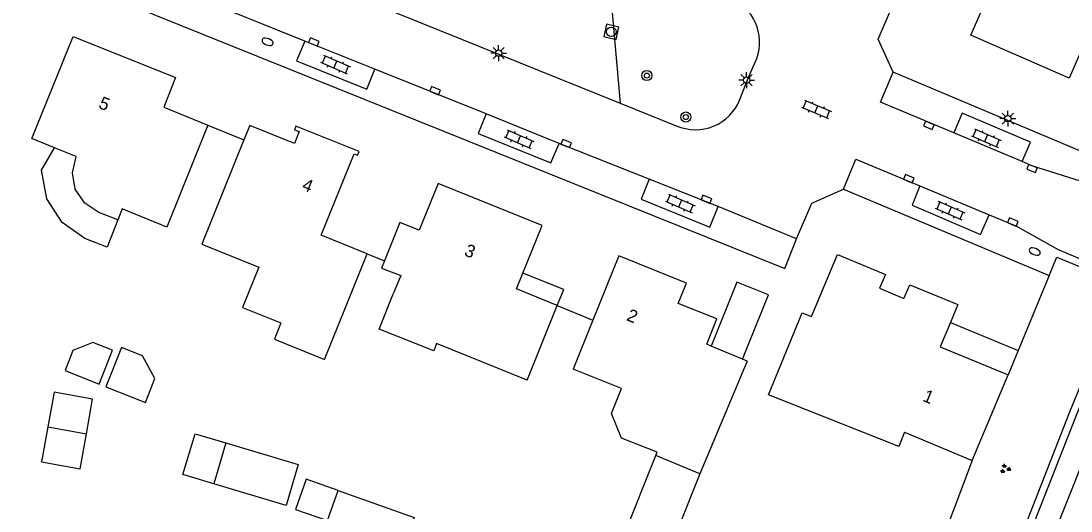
# Model space of a CAD drawing. Extents: x 124000 to 128010, y 398999 to 403000.
# Drawn here: x 126542.3 to 126625.2, y 399372.3 to 399411 of the extents above; entities that cross this region are included whole.
import ezdxf

# ---------------------------------------------------------------- set-up
doc = ezdxf.new("R2010")
doc.units = 0
for name, color, linetype in [('gg-afsc-erfafscheiding', 7, 'Continuous'), ('gg-afsc-hekwerk', 7, 'Continuous'), ('gg-afsc-muur', 7, 'Continuous'), ('gg-anno-huisnummerreeks BGT', 7, 'Continuous'), ('gg-bbg-gedigitaliseerde bebouwing', 7, 'Continuous'), ('gg-bbg-gedigitaliseerde bijgebouw', 7, 'Continuous'), ('gg-bbg-hoofdgebouw', 7, 'Continuous'), ('gg-bbg-luifel en loopbrug', 7, 'Continuous'), ('gg-knt-verharding', 7, 'Continuous'), ('gg-knt-verharding nz', 7, 'Continuous'), ('gt-grn-groengrens', 7, 'Continuous'), ('gt-symb-boom', 7, 'Continuous'), ('gt-symb-brandkraan', 7, 'Continuous'), ('gt-symb-groenvak', 7, 'Continuous'), ('gt-symb-klinker verharding', 7, 'Continuous'), ('gt-symb-kolk', 7, 'Continuous'), ('gt-symb-lichtmast', 7, 'Continuous'), ('gt-symb-rioolschacht', 7, 'Continuous')]:
    doc.layers.add(name, color=color, linetype=linetype)

# ---------------------------------------------------------------- blocks, each defined once
blk = doc.blocks.new('gt0-KOLK')
at = {"layer": 'gt-symb-kolk'}
blk.add_lwpolyline([(0, 0), (0.375, 0), (0.375, 0.4), (-0.375, 0.4), (-0.375, 0), (0, 0)], dxfattribs=at)
blk = doc.blocks.new('gt0-KL1')
at = {"layer": 'gt-symb-klinker verharding'}
for p, q in [((-1.15, 0.3), (1.15, 0.3)), ((-1, -0.3), (-1, 0.3)), ((-0.5, 0.3), (-0.5, 0.45)), ((0, -0.3), (0, 0.3)), ((0.5, 0.3), (0.5, 0.45)), ((1, -0.3), (1, 0.3)), ((-1.15, -0.3), (1.15, -0.3)), ((-0.5, -0.45), (-0.5, -0.3)), ((0.5, -0.45), (0.5, -0.3))]:
    blk.add_line(p, q, dxfattribs=at)
blk = doc.blocks.new('gt0-LMAST')
at = {"layer": 'gt-symb-lichtmast'}
for p, q in [((-0.182, 0.173), (-0.447, 0.438)), ((-0.005, 0.246), (-0.005, 0.621)), ((0.172, 0.173), (0.437, 0.438)), ((-0.255, -0.004), (-0.63, -0.004)), ((-0.182, -0.181), (-0.447, -0.446)), ((-0.005, -0.254), (-0.005, -0.629)), ((0.437, -0.446), (0.172, -0.181)), ((0.245, -0.004), (0.62, -0.004))]:
    blk.add_line(p, q, dxfattribs=at)
blk.add_circle((-0.005, -0.004), 0.25, dxfattribs=at)
blk = doc.blocks.new('gt0-GRVAK')
at = {"layer": 'gt-symb-groenvak'}
for p, q in [((-0.11, 0.189), (-0.228, 0.24)), ((-0.182, 0.153), (0.088, 0.153)), ((-0.091, 0.211), (-0.156, 0.322)), ((-0.047, 0.214), (-0.047, 0.393)), ((-0.004, 0.211), (0.061, 0.322)), ((0.015, 0.189), (0.133, 0.24)), ((0.262, -0.052), (0.197, 0.059)), ((0.305, -0.049), (0.305, 0.13)), ((0.349, -0.052), (0.414, 0.059)), ((-0.245, -0.228), (-0.363, -0.177)), ((-0.318, -0.264), (-0.047, -0.264)), ((-0.226, -0.206), (-0.291, -0.095)), ((-0.183, -0.203), (-0.183, -0.024)), ((-0.139, -0.206), (-0.074, -0.095)), ((-0.12, -0.228), (-0.002, -0.177)), ((0.243, -0.074), (0.125, -0.023)), ((0.17, -0.11), (0.441, -0.11)), ((0.368, -0.074), (0.486, -0.023))]:
    blk.add_line(p, q, dxfattribs=at)
blk = doc.blocks.new('gt0-BR')
at = {"layer": 'gt-symb-brandkraan'}
for centre, radius, start, end in [((-0.244, 0), 0.206, 107.56694, 252.43307), ((0.599, -2.664), 3, 106.89205, 107.56694), ((0, -0.691), 0.938, 73.10799, 106.89205), ((-0.599, -2.664), 3, 72.43309, 73.10799), ((0.244, 0), 0.206, 287.56695, 72.43309), ((0.599, 2.664), 3, 252.43307, 253.10797), ((0, 0.691), 0.938, 253.10797, 286.89206), ((-0.599, 2.664), 3, 286.89206, 287.56695)]:
    blk.add_arc(centre, radius, start, end, dxfattribs=at)
blk = doc.blocks.new('gt0-BOOM')
at = {"layer": 'gt-symb-boom'}
for radius in [0.4, 0.2]:
    blk.add_circle((0, 0), radius, dxfattribs=at)
blk = doc.blocks.new('gt0-RS')
at = {"layer": 'gt-symb-rioolschacht'}
blk.add_lwpolyline([(-0.5, -0.5), (0.5, -0.5), (0.5, 0.5), (-0.5, 0.5)], close=True, dxfattribs=at)
blk.add_circle((0, 0), 0.375, dxfattribs=at)

msp = doc.modelspace()

# ---------------------------------------------------------------- linework, layer by layer
at = {"layer": 'gg-afsc-erfafscheiding'}
for p, q in [((126557.02, 399402.797), (126559.868, 399401.638)), ((126623.501, 399390.908), (126621.043, 399384.979))]:
    msp.add_line(p, q, dxfattribs=at)
at = {"layer": 'gg-afsc-hekwerk'}
for p, q in [((126569.613, 399392.625), (126570.962, 399392.08)), ((126584.626, 399388.535), (126587.433, 399387.377))]:
    msp.add_line(p, q, dxfattribs=at)
at = {"layer": 'gg-afsc-muur'}
msp.add_line((126617.408, 399376.287), (126611.491, 399360.653), dxfattribs=at)
at = {"layer": 'gg-bbg-gedigitaliseerde bebouwing'}
for points in [[(126575.091, 399385.522), (126574.862, 399384.948), (126570.562, 399386.661), (126571.696, 399389.508)], [(126612.059, 399378.53), (126611.601, 399377.389), (126601.324, 399381.483), (126603.985, 399387.959)]]:
    msp.add_lwpolyline(points, dxfattribs=at)
at = {"layer": 'gg-bbg-gedigitaliseerde bijgebouw'}
for p, q in [((126544.376, 399378.926), (126547.414, 399378.376)), ((126558.447, 399377.661), (126557.481, 399374.438)), ((126557.481, 399374.438), (126555.044, 399375.168)), ((126566.466, 399371.521), (126567.305, 399373.899)), ((126563.948, 399372.409), (126566.466, 399371.521))]:
    msp.add_line(p, q, dxfattribs=at)
for points in [[(126549.491, 399384.994), (126547.938, 399385.61), (126546.36, 399384.968), (126545.731, 399383.384), (126548.427, 399382.314), (126549.491, 399384.994)], [(126550.201, 399385.227), (126548.964, 399382.111), (126552.08, 399380.874), (126552.833, 399382.771), (126551.86, 399384.568), (126550.201, 399385.227)], [(126547.414, 399378.376), (126547.913, 399381.131), (126544.875, 399381.68), (126544.376, 399378.926)], [(126555.044, 399375.168), (126556.01, 399378.391), (126558.447, 399377.661)], [(126567.305, 399373.899), (126564.787, 399374.787), (126563.948, 399372.409)]]:
    msp.add_lwpolyline(points, dxfattribs=at)
at = {"layer": 'gg-bbg-hoofdgebouw'}
for p, q in [((126559.868, 399401.638), (126556.544, 399393.391)), ((126582.239, 399382.632), (126584.626, 399388.535)), ((126587.433, 399387.377), (126585.878, 399383.513)), ((126582.239, 399382.632), (126575.091, 399385.522)), ((126599.271, 399384.284), (126596.789, 399385.323)), ((126599.615, 399384.14), (126595.881, 399375.22)), ((126599.615, 399384.14), (126599.271, 399384.284)), ((126617.408, 399376.287), (126620.25, 399383.065)), ((126612.059, 399378.53), (126617.408, 399376.287)), ((126595.881, 399375.22), (126592.413, 399376.672))]:
    msp.add_line(p, q, dxfattribs=at)
for points in [[(126626.18, 399409.048), (126625.066, 399406.512), (126617.312, 399409.917), (126618.431, 399412.489), (126617.837, 399412.753), (126619.359, 399416.173), (126619.953, 399415.909), (126621.594, 399419.702)], [(126544.911, 399401.013), (126543.108, 399401.734), (126546.366, 399409.815), (126554.455, 399406.56), (126553.524, 399404.22), (126557.02, 399402.797)], [(126557.02, 399402.797), (126553.761, 399394.741), (126550.238, 399396.174), (126549.901, 399395.307)], [(126569.613, 399392.625), (126565.958, 399394.101), (126568.575, 399400.544), (126568.852, 399400.417), (126568.97, 399400.717), (126563.977, 399402.72), (126563.862, 399402.432), (126564.234, 399402.286), (126563.853, 399401.342), (126560.325, 399402.771), (126559.868, 399401.638)], [(126549.901, 399395.307), (126548.391, 399395.895), (126547.284, 399396.629), (126546.543, 399397.746), (126546.312, 399399.042), (126546.613, 399400.333), (126544.911, 399401.013)], [(126581.903, 399391.102), (126583.42, 399394.854), (126575.209, 399398.189), (126573.702, 399394.498), (126572.175, 399395.092), (126570.962, 399392.08)], [(126556.544, 399393.391), (126561.052, 399391.574), (126559.762, 399388.374), (126562.787, 399387.152), (126562.271, 399385.873), (126566.239, 399384.271), (126569.613, 399392.625)], [(126596.789, 399385.323), (126596.445, 399385.467), (126597.238, 399387.469), (126594.185, 399388.687), (126594.841, 399390.295), (126589.48, 399392.463), (126587.433, 399387.377)], [(126603.985, 399387.959), (126604.701, 399387.674), (126606.777, 399392.574), (126610.545, 399390.998), (126610.094, 399389.919), (126612.01, 399389.079), (126612.476, 399390.18), (126616.278, 399388.606), (126615.686, 399387.19)], [(126570.962, 399392.08), (126570.727, 399391.496), (126572.253, 399390.906), (126571.696, 399389.508)], [(126584.626, 399388.535), (126581.403, 399389.864), (126581.903, 399391.102)], [(126615.686, 399387.19), (126614.886, 399385.278), (126620.25, 399383.065)], [(126592.413, 399376.672), (126592.525, 399376.939), (126589.688, 399378.035), (126588.896, 399380.003), (126589.691, 399381.979), (126585.878, 399383.513)]]:
    msp.add_lwpolyline(points, dxfattribs=at)
at = {"layer": 'gg-bbg-luifel en loopbrug'}
for p, q in [((126615.686, 399387.19), (126621.043, 399384.979)), ((126621.043, 399384.979), (126620.25, 399383.065)), ((126589.097, 399368.35), (126592.413, 399376.672)), ((126595.881, 399375.22), (126592.589, 399366.958))]:
    msp.add_line(p, q, dxfattribs=at)
for points in [[(126549.901, 399395.307), (126549.067, 399393.15), (126547.307, 399393.83), (126545.512, 399395.102), (126544.293, 399396.964), (126543.869, 399399.249), (126544.911, 399401.013)], [(126584.626, 399388.535), (126585.136, 399389.814), (126581.903, 399391.102)], [(126599.271, 399384.284), (126601.3, 399389.377), (126598.801, 399390.373), (126596.789, 399385.323)], [(126544.376, 399378.926), (126543.878, 399376.171), (126546.916, 399375.622), (126547.414, 399378.376)], [(126558.447, 399377.661), (126564.162, 399375.949), (126563.197, 399372.726), (126557.481, 399374.438)], [(126567.305, 399373.899), (126573.315, 399371.78), (126572.476, 399369.402), (126566.466, 399371.521)]]:
    msp.add_lwpolyline(points, dxfattribs=at)
at = {"layer": 'gg-knt-verharding'}
for p, q in [((126568.33, 399413.136), (126589.595, 399404.55)), ((126627.379, 399400.156), (126611.159, 399406.995)), ((126589.595, 399404.55), (126594.03, 399402.759)), ((126607.25, 399397.738), (126623.501, 399390.908)), ((126624.189, 399392.96), (126626.25, 399392.088))]:
    msp.add_line(p, q, dxfattribs=at)
for points in [[(126534.905, 399421.519), (126533.941, 399419.15), (126602.609, 399391.475), (126603.536, 399393.813)], [(126611.159, 399406.995), (126609.982, 399409.615), (126611.198, 399412.428)], [(126599.055, 399404.819), (126599.699, 399406.516), (126600.378, 399408.074)], [(126603.536, 399393.813), (126604.724, 399396.639), (126607.25, 399397.738)], [(126623.501, 399390.908), (126624.083, 399392.36), (126626.004, 399391.569)], [(126628.746, 399389.058), (126625.101, 399380.087), (126621.27, 399370.314), (126616.552, 399357.938), (126612.66, 399347.259), (126608.642, 399335.815), (126604.656, 399324.045)], [(126613.18, 399347.021), (126617.886, 399359.696), (126621.806, 399370.083), (126625.636, 399379.868), (126627.508, 399384.404), (126629.143, 399383.738)]]:
    msp.add_lwpolyline(points, dxfattribs=at)
for centre, radius, start, end in [((126596.832, 399409.367), 3.775, 339.96148, 67.97903), ((126595.543, 399406.227), 3.784, 246.43001, 338.15237)]:
    msp.add_arc(centre, radius, start, end, dxfattribs=at)
at = {"layer": 'gg-knt-verharding nz'}
for p, q in [((126564.686, 399409.453), (126555.415, 399413.219)), ((126570.219, 399407.222), (126564.686, 399409.453)), ((126578.992, 399403.687), (126570.219, 399407.222)), ((126584.766, 399401.36), (126578.992, 399403.687)), ((126621.346, 399399.915), (126615.946, 399402.19)), ((126591.871, 399398.53), (126584.766, 399401.36)), ((126597.332, 399396.356), (126591.871, 399398.53)), ((126613.281, 399397.997), (126618.737, 399395.717)), ((126603.536, 399393.813), (126597.332, 399396.356))]:
    msp.add_line(p, q, dxfattribs=at)
for points in [[(126564.686, 399409.453), (126564.031, 399407.895), (126569.579, 399405.654), (126570.219, 399407.222)], [(126615.946, 399402.19), (126610.156, 399404.63), (126611.159, 399406.995)], [(126578.992, 399403.687), (126578.382, 399402.149), (126584.12, 399399.816), (126584.766, 399401.36)], [(126621.346, 399399.915), (126622.003, 399401.466), (126616.612, 399403.742), (126615.946, 399402.19)], [(126607.25, 399397.738), (126608.21, 399400.116), (126613.281, 399397.997)], [(126626.46, 399398.218), (126622.202, 399399.554), (126621.346, 399399.915)], [(126591.871, 399398.53), (126591.239, 399396.945), (126596.689, 399394.742), (126597.332, 399396.356)], [(126613.281, 399397.997), (126612.658, 399396.46), (126618.076, 399394.141), (126618.737, 399395.717)], [(126618.737, 399395.717), (126620.866, 399394.827), (126624.189, 399392.96)], [(126629.143, 399383.738), (126623.473, 399369.439), (126619.458, 399358.904), (126614.841, 399346.425), (126612.827, 399340.769), (126610.867, 399335.094), (126609.05, 399329.639), (126607.289, 399324.165), (126606.849, 399322.949)]]:
    msp.add_lwpolyline(points, dxfattribs=at)
at = {"layer": 'gt-grn-groengrens'}
msp.add_line((126588.481, 399417.135), (126589.595, 399404.55), dxfattribs=at)

# ---------------------------------------------------------------- block references
at = {"layer": 'gt-symb-boom'}
for p in [(126591.702, 399406.724), (126594.782, 399403.445)]:
    msp.add_blockref('gt0-BOOM', p, dxfattribs=at)
at = {"layer": 'gt-symb-brandkraan'}
for p, rotation in [((126561.737, 399409.392), -19.885165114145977), ((126622.348, 399392.803), 158.15602307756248)]:
    msp.add_blockref('gt0-BR', p, dxfattribs=dict(at, rotation=rotation))
at = {"layer": 'gt-symb-groenvak'}
msp.add_blockref('gt0-GRVAK', (126620.012, 399375.614), dxfattribs=at)
at = {"layer": 'gt-symb-klinker verharding'}
for p, rotation in [((126567.099, 399407.595), -23.567071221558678), ((126605.102, 399404.046), -22.716871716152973), ((126581.595, 399401.686), -23.56707121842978), ((126618.526, 399401.778), -23.56707121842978), ((126594.336, 399396.608), -23.56707121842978), ((126615.664, 399396.054), -23.56707121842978)]:
    msp.add_blockref('gt0-KL1', p, dxfattribs=dict(at, rotation=rotation))
at = {"layer": 'gt-symb-kolk'}
for p, rotation in [((126565.312, 399409.199), -22.0779416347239), ((126574.893, 399405.336), -22.02484593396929), ((126614.063, 399402.97), 157.28312828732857), ((126585.253, 399401.164), -22.024845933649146), ((126622.202, 399399.554), 159.5713828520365), ((126612.32, 399398.383), -22.897591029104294), ((126596.329, 399396.755), -21.971710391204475), ((126620.54, 399394.949), -22.716871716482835)]:
    msp.add_blockref('gt0-KOLK', p, dxfattribs=dict(at, rotation=rotation))
at = {"layer": 'gt-symb-lichtmast'}
for p in [(126579.997, 399408.503), (126599.586, 399406.367), (126620.23, 399403.32)]:
    msp.add_blockref('gt0-LMAST', p, dxfattribs=at)
at = {"layer": 'gt-symb-rioolschacht', "rotation": 76.70041567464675}
msp.add_blockref('gt0-RS', (126588.892, 399410.186), dxfattribs=at)

# ---------------------------------------------------------------- texts
at = {"layer": 'gg-anno-huisnummerreeks BGT'}
for s, rotation, p in [('5', 338.1, (126548.317, 399404.179)), ('4', 338.2, (126564.383, 399397.708)), ('3', 337.9, (126577.207, 399392.521)), ('2', 338, (126590.029, 399387.387)), ('1', 337.6, (126613.431, 399381.01))]:
    msp.add_text(s, height=1, rotation=rotation, dxfattribs=at).set_placement(p)

doc.saveas('drawing.dxf')
